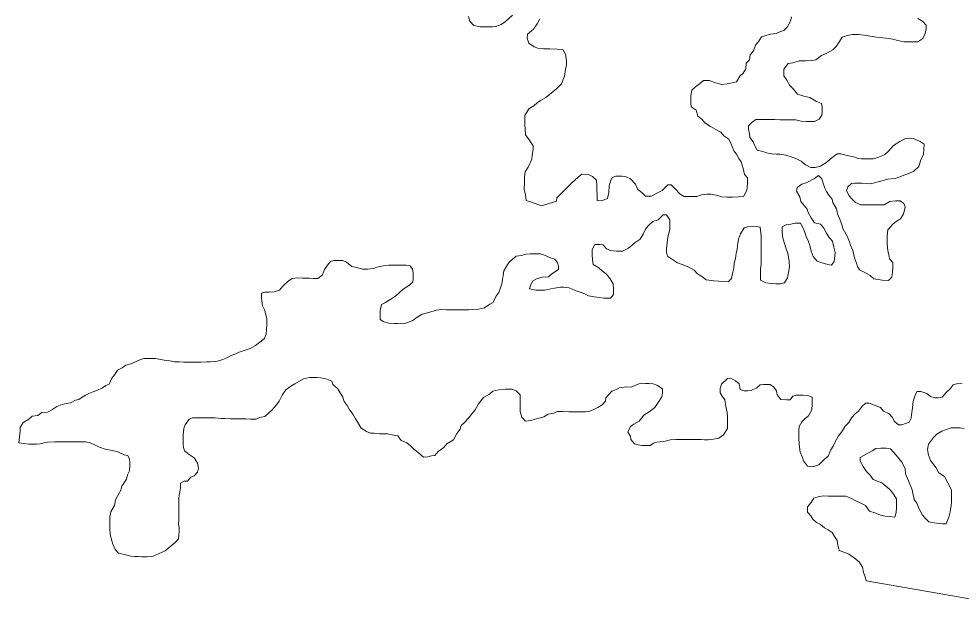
# Model space of a CAD drawing. Extents: x 553962 to 842807, y 8883888 to 9032388.
# Drawn here: x 621976 to 627588, y 8936758 to 8940223 of the extents above; entities that cross this region are included whole.
import ezdxf

# ---------------------------------------------------------------- set-up
doc = ezdxf.new("R2010")
doc.units = 0
doc.header["$LTSCALE"] = 200
doc.layers.add('25', color=7, linetype='Continuous', lineweight=13)

msp = doc.modelspace()

# ---------------------------------------------------------------- linework, layer by layer
at = {"layer": '25'}
for points in [[(624653.9, 8940236.4), (624661.2, 8940208.8), (624686.1, 8940183.6), (624723.5, 8940175.8), (624761, 8940175.6), (624796, 8940175.3), (624816.1, 8940177.7), (624848.7, 8940190), (624873.8, 8940207.4), (624916.6, 8940244.7)], [(625079, 8940223.6), (625063.8, 8940193.6), (625041, 8940161.2), (625005.8, 8940131.4), (625003.1, 8940108.9), (625012.9, 8940078.8), (625045.2, 8940056), (625067.7, 8940048.4), (625100.2, 8940045.7), (625137.7, 8940045.4), (625182.7, 8940042.6), (625215.2, 8940039.9)], [(627330, 8940226.2), (627359.9, 8940208.5), (627379.8, 8940185.8), (627379.6, 8940165.8), (627374.4, 8940135.8), (627359.1, 8940105.8), (627329, 8940086), (627309, 8940086.1), (627276.5, 8940086.3), (627246.4, 8940086.5), (627211.5, 8940094.3), (627181.5, 8940102), (627156.6, 8940107.2), (627121.6, 8940109.9), (627084.1, 8940115.2), (627046.6, 8940120.4), (627011.6, 8940125.7), (626976.7, 8940130.9), (626941.6, 8940131.1), (626909.1, 8940123.8), (626879, 8940114), (626863.8, 8940089.1), (626843.6, 8940059.2), (626823.4, 8940039.3), (626788.2, 8940019.5), (626755.6, 8940004.7), (626722.9, 8939979.8), (626697.8, 8939975), (626660.3, 8939972.8), (626622.8, 8939973), (626585.2, 8939960.7), (626557.7, 8939958.4), (626532.4, 8939923.5), (626532.2, 8939903.5), (626532.1, 8939883.5), (626549.4, 8939858.3), (626566.7, 8939825.7), (626589, 8939805.5), (626613.8, 8939775.3), (626651.2, 8939762.5), (626686.2, 8939754.8), (626726, 8939732), (626755.9, 8939719.3), (626760.8, 8939699.2), (626760.6, 8939671.7), (626757.9, 8939649.2), (626742.7, 8939626.7), (626715.1, 8939611.9), (626695.1, 8939612), (626665.1, 8939612.2), (626635.1, 8939614.9), (626602.6, 8939622.6), (626565.1, 8939622.9), (626532.6, 8939623.1), (626510.1, 8939623.2), (626477.6, 8939623.5)], [(626531.6, 8940153.9), (626551.8, 8940173.8), (626572.1, 8940208.7), (626577.3, 8940236.2)], [(625088.1, 8939109.4), (625158.3, 8939131.5), (625178.3, 8939138.9), (625181, 8939158.9), (625213.7, 8939191.2), (625233.9, 8939211.1), (625266.7, 8939245.9), (625286.8, 8939263.3), (625307, 8939280.7), (625329.6, 8939298.1), (625369.6, 8939297.8), (625392, 8939285.2), (625416.9, 8939262.5), (625419.1, 8939229.9), (625419, 8939207.4), (625421.2, 8939174.8), (625421, 8939142.3), (625445.9, 8939139.6), (625481.1, 8939154.4), (625488.8, 8939189.4), (625491.7, 8939229.4), (625499.4, 8939256.9), (625509.5, 8939279.4), (625532.1, 8939286.7), (625569.6, 8939286.5), (625592.1, 8939283.8), (625619.5, 8939271.1), (625649.3, 8939238.4), (625661.6, 8939208.3), (625686.4, 8939190.6), (625708.8, 8939167.9), (625743.8, 8939167.7), (625776.4, 8939185), (625806.6, 8939202.3), (625841.8, 8939234.6), (625861.8, 8939234.5), (625884.2, 8939211.8), (625914, 8939179.1), (625938.9, 8939166.4), (625961.4, 8939166.2), (625981.4, 8939166.1), (626013.9, 8939165.9), (626041.5, 8939175.7), (626074, 8939180.5), (626096.5, 8939180.4), (626139, 8939172.6), (626161.5, 8939164.9), (626194, 8939162.2), (626226.5, 8939162), (626259, 8939164.3), (626291.5, 8939166.6), (626311.8, 8939201.5), (626314.5, 8939221.5), (626314.6, 8939244), (626314.9, 8939276.6), (626297.5, 8939296.7), (626290.3, 8939331.8), (626282.9, 8939351.9), (626278.1, 8939371.9), (626263.2, 8939392.1), (626250.9, 8939417.2), (626233.6, 8939437.3), (626221.3, 8939469.9), (626204.1, 8939507.6), (626174.2, 8939527.8), (626156.9, 8939548), (626122, 8939565.7), (626094.6, 8939583.4), (626062.2, 8939603.7), (626044.9, 8939623.8), (626020, 8939644), (626010.3, 8939679.1), (625980.4, 8939699.4), (625978.1, 8939721.9), (625978.3, 8939741.9), (625978.4, 8939764.5), (625983.7, 8939799.5), (626006.4, 8939819.4), (626029, 8939836.7), (626054.2, 8939856.6), (626089.2, 8939856.4), (626119.1, 8939843.7), (626161.5, 8939833.3), (626194.1, 8939835.6), (626214.1, 8939840.5), (626249.2, 8939847.8), (626269.5, 8939882.7), (626289.6, 8939900.1), (626304.8, 8939925), (626307.6, 8939960.1), (626327.7, 8939980), (626330.5, 8940010), (626350.6, 8940032.4), (626363.4, 8940067.3), (626383.6, 8940089.7), (626398.8, 8940117.2), (626418.8, 8940122.1), (626451.4, 8940131.9), (626486.5, 8940136.6), (626509.1, 8940146.5), (626531.6, 8940153.9)], [(625215.2, 8940039.9), (625232.5, 8940012.2), (625237.2, 8939972.2), (625237, 8939952.1), (625231.8, 8939922.1), (625226.5, 8939882.1), (625208.6, 8939837.2), (625178.4, 8939807.3), (625135.6, 8939772.5), (625115.5, 8939755.2), (625082.8, 8939737.8), (625062.7, 8939722.9), (625042.6, 8939705.6), (625012.4, 8939688.2), (624989.6, 8939648.3), (624989.5, 8939628.3), (624989.2, 8939593.3), (624991.5, 8939565.7), (624993.7, 8939533.1), (625016, 8939502.9), (625038.3, 8939467.8), (625038.1, 8939445.2), (625032.8, 8939412.7), (625030.2, 8939387.7), (625009.8, 8939340.3), (624992.1, 8939312.8), (624986.8, 8939282.8), (624986.6, 8939250.3), (624986.3, 8939210.2), (624993.5, 8939175.1), (624998.3, 8939142.6), (625028.2, 8939132.3), (625088.1, 8939109.4)], [(626477.6, 8939623.5), (626442.6, 8939623.7), (626422.6, 8939623.8), (626402.6, 8939624), (626365, 8939624.2), (626342.4, 8939609.3), (626322.2, 8939586.9), (626322.1, 8939566.9), (626326.9, 8939539.3), (626329.2, 8939516.8), (626349, 8939491.6), (626356.4, 8939471.6), (626373.7, 8939441.4), (626406.1, 8939433.7), (626428.6, 8939426), (626461, 8939420.8), (626488.5, 8939418.1), (626508.5, 8939418), (626543.5, 8939412.7), (626580.9, 8939400), (626603.4, 8939392.3), (626635.8, 8939377.1), (626660.6, 8939354.4), (626693, 8939339.1), (626718, 8939339), (626750.6, 8939346.3), (626788.3, 8939371.1), (626808.4, 8939388.4), (626828.6, 8939403.3), (626848.7, 8939420.7), (626871.2, 8939420.6), (626908.7, 8939410.3), (626946.1, 8939402.6), (626968.6, 8939394.9), (626993.5, 8939389.7), (627026, 8939389.5), (627063.6, 8939389.3), (627098.6, 8939399.1), (627133.8, 8939416.3), (627153.9, 8939433.7), (627184.2, 8939468.6), (627221.9, 8939493.4), (627257.1, 8939510.7), (627279.6, 8939513), (627302.1, 8939510.4), (627344.5, 8939492.6), (627366.9, 8939477.4), (627366.6, 8939444.8), (627363.9, 8939417.3), (627346.1, 8939377.4), (627335.8, 8939344.9), (627305.6, 8939317.6), (627275.5, 8939302.7), (627252.9, 8939295.4), (627217.8, 8939280.6), (627195.2, 8939273.2), (627150.2, 8939268.5), (627130.1, 8939263.7), (627110.1, 8939256.3), (627047.4, 8939241.7), (626997.4, 8939244.5), (626977.4, 8939244.6), (626954.9, 8939244.8), (626934.9, 8939242.4), (626912.2, 8939222.5), (626904.5, 8939200.1), (626921.8, 8939169.9), (626939.2, 8939149.8), (626959, 8939129.6), (626991.5, 8939116.9), (627029, 8939116.6), (627066.5, 8939116.4), (627104, 8939116.1), (627129, 8939115.9), (627164.2, 8939135.7), (627196.7, 8939140.5), (627224.2, 8939140.3), (627246.6, 8939125.2), (627254, 8939105.1), (627251.3, 8939085.1), (627243.7, 8939062.6), (627225.9, 8939032.7), (627200.8, 8939017.8), (627180.7, 8939000.4), (627150.4, 8938968.1), (627147.6, 8938930.6), (627147.2, 8938883), (627152, 8938845.4), (627156.8, 8938817.8), (627161.6, 8938795.3), (627181.4, 8938772.6), (627181.2, 8938740.1), (627178.5, 8938717.6), (627175.8, 8938685), (627155.6, 8938665.1), (627118.1, 8938667.9), (627068.1, 8938675.7), (627045.8, 8938695.9), (627013.4, 8938713.6), (626983.5, 8938728.9), (626971.1, 8938749)], [(626971.1, 8938749), (626963.8, 8938769.1), (626956.4, 8938789.1), (626951.6, 8938809.2), (626941.9, 8938844.3), (626929.6, 8938876.9), (626922.2, 8938897), (626910, 8938929.6), (626885.3, 8938972.3), (626873.1, 8939010), (626865.7, 8939030.1), (626855.9, 8939052.7), (626848.6, 8939072.7), (626846.2, 8939092.8), (626824, 8939130.5), (626819.1, 8939150.6), (626799.3, 8939173.2), (626787, 8939195.8), (626777.1, 8939215.9), (626764.9, 8939251.1), (626757.5, 8939271.1), (626737.7, 8939291.3), (626715, 8939273.9), (626664.8, 8939246.7), (626639.7, 8939239.3), (626612.1, 8939219.5), (626606.9, 8939197), (626626.7, 8939164.3), (626634, 8939136.7), (626651.3, 8939114.1), (626671.1, 8939091.4), (626676, 8939071.4), (626695.7, 8939038.7), (626715.5, 8939008.5), (626750.5, 8939000.8), (626770.3, 8938978.1), (626785.1, 8938948), (626802.4, 8938922.8), (626822.2, 8938900.2), (626829.5, 8938865.1), (626836.7, 8938832.5), (626836.6, 8938809.9), (626831.3, 8938779.9), (626816.1, 8938757.5), (626793.7, 8938760.2), (626761.2, 8938770.4), (626731.3, 8938780.6), (626706.5, 8938808.3), (626694.2, 8938840.9), (626687, 8938873.5), (626679.7, 8938898.6), (626664.9, 8938928.8), (626650.2, 8938968.9), (626630.5, 8939006.6), (626600.4, 8939006.8), (626572.9, 8939002), (626545.3, 8938997.1), (626522.7, 8938984.8), (626522.6, 8938962.2), (626524.8, 8938927.2), (626534.5, 8938892.1), (626546.8, 8938854.4), (626556.6, 8938829.3), (626563.7, 8938779.2), (626566, 8938746.7), (626560.7, 8938714.1), (626553, 8938681.6), (626535.2, 8938651.7), (626512.7, 8938646.9), (626485.2, 8938647), (626457.6, 8938647.2), (626425.2, 8938652.4), (626392.8, 8938667.7), (626392.9, 8938687.7), (626393.3, 8938735.3), (626396, 8938760.3), (626396.2, 8938792.8), (626396.5, 8938827.9), (626396.6, 8938847.9), (626396.8, 8938870.4), (626397, 8938890.5), (626397.2, 8938928), (626394.9, 8938950.6), (626390.2, 8938983.1), (626367.7, 8938988.3), (626345.2, 8938988.4), (626315.2, 8938986.1), (626295.1, 8938978.8), (626274.8, 8938943.8), (626262.1, 8938911.4), (626256.8, 8938873.9), (626254.1, 8938851.3), (626248.9, 8938828.9), (626243.7, 8938796.3), (626236, 8938768.9), (626233.2, 8938738.8), (626228.1, 8938716.3), (626220.3, 8938678.8), (626200.1, 8938658.9), (626180.1, 8938659.1), (626145.1, 8938661.8)], [(626145.1, 8938661.8), (626115.1, 8938664.5), (626070.1, 8938669.8), (626042.8, 8938690), (626017.9, 8938705.2), (625998.1, 8938727.9), (625965.7, 8938745.6), (625933.3, 8938758.3), (625898.3, 8938771.1), (625868.5, 8938791.3), (625838.6, 8938811.5), (625833.8, 8938834.1), (625833.9, 8938854.1), (625836.7, 8938889.2), (625842, 8938924.2), (625852.3, 8938969.2), (625852.6, 8939006.7), (625852.8, 8939026.8), (625833, 8939056.9), (625813, 8939057.1), (625782.7, 8939027.2), (625752.7, 8939017.4), (625730, 8938997.5), (625709.8, 8938975.1), (625694.6, 8938942.7), (625676.8, 8938912.8), (625646.7, 8938892.9), (625606.4, 8938858.1), (625571.2, 8938840.8), (625536.2, 8938841.1), (625501.2, 8938843.8), (625476.3, 8938854), (625456.5, 8938879.2), (625436.5, 8938879.3), (625406.5, 8938879.5), (625391.2, 8938849.6), (625391, 8938819.5), (625393.3, 8938789.5), (625395.6, 8938761.9), (625430.4, 8938741.6), (625452.8, 8938721.5), (625475.1, 8938703.8), (625497.4, 8938676.1), (625514.7, 8938645.9), (625517, 8938613.4), (625516.8, 8938583.3), (625499.1, 8938560.9), (625479.1, 8938561.1), (625459.1, 8938561.2), (625434.1, 8938563.9), (625401.6, 8938569.1), (625369.1, 8938574.3), (625346.7, 8938587), (625319.3, 8938597.2), (625289.3, 8938607.4), (625254.4, 8938622.6), (625221.9, 8938625.3), (625201.9, 8938625.5), (625166.9, 8938620.7), (625144.3, 8938615.8), (625109.3, 8938608.6), (625089.2, 8938608.7), (625054.2, 8938608.9), (625016.8, 8938616.7), (625024.5, 8938641.7), (625037.2, 8938664.1), (625059.8, 8938676.5), (625092.3, 8938686.3), (625129.9, 8938688.6), (625150, 8938705.9), (625190.2, 8938730.7), (625190.4, 8938750.7), (625183, 8938770.8), (625168.2, 8938793.4), (625135.8, 8938803.7), (625113.3, 8938813.8), (625080.9, 8938824.1), (625048.4, 8938824.3), (625020.9, 8938824.5), (624998.3, 8938822.1), (624968.3, 8938814.8), (624938.2, 8938810), (624915.6, 8938792.6), (624895.4, 8938775.2), (624877.7, 8938747.8), (624865, 8938722.8), (624859.8, 8938695.3), (624857.1, 8938672.8), (624851.9, 8938645.3), (624844.2, 8938622.8), (624834, 8938595.4), (624816.3, 8938570.5), (624801.1, 8938535.5), (624781, 8938525.6), (624748.3, 8938503.3), (624713.2, 8938496), (624678.2, 8938493.8), (624655.7, 8938491.4), (624625.7, 8938491.6), (624605.7, 8938491.7), (624585.6, 8938491.9)], [(624585.6, 8938491.9), (624565.6, 8938492), (624523.1, 8938492.3), (624495.6, 8938492.5), (624463.1, 8938490.2), (624430.5, 8938480.4), (624410.4, 8938473), (624377.8, 8938465.7), (624342.7, 8938443.4), (624322.5, 8938428.5), (624287.4, 8938413.7), (624264.9, 8938408.9), (624232.3, 8938409.1), (624212.3, 8938409.2), (624179.8, 8938411.9), (624149.9, 8938419.7), (624127.5, 8938434.8), (624127.8, 8938467.4), (624127.9, 8938487.4), (624135.7, 8938522.4), (624155.8, 8938532.3), (624190.9, 8938554.6), (624221.1, 8938574.4), (624243.8, 8938594.3), (624263.9, 8938614.2), (624299.1, 8938636.5), (624321.8, 8938656.3), (624324.4, 8938676.3), (624324.7, 8938713.9), (624319.9, 8938734), (624307.5, 8938754.1), (624282.5, 8938756.8), (624250, 8938757), (624217.5, 8938757.2), (624197.5, 8938757.3), (624177.5, 8938757.4), (624147.4, 8938752.6), (624107.4, 8938745.4), (624087.3, 8938738), (624054.7, 8938733.2), (624022.2, 8938733.4), (623989.8, 8938743.7), (623959.8, 8938748.9), (623927.5, 8938774.1), (623905.1, 8938784.3), (623872.6, 8938784.5), (623852.5, 8938784.6), (623832.5, 8938779.8), (623814.8, 8938757.3), (623797.1, 8938732.4), (623784.4, 8938700), (623756.7, 8938677.6), (623729.2, 8938677.8), (623706.7, 8938680.4), (623686.7, 8938680.6), (623666.7, 8938680.7), (623636.7, 8938680.9), (623604.1, 8938678.6), (623581.5, 8938663.7), (623548.7, 8938631.4), (623528.6, 8938609), (623496, 8938599.2), (623466, 8938596.9), (623440.9, 8938597.1), (623420.9, 8938589.7), (623420.7, 8938564.7), (623423, 8938544.6), (623427.8, 8938514.6), (623440.1, 8938486.9), (623445, 8938466.9), (623452.2, 8938439.3), (623452, 8938406.7), (623451.7, 8938371.7), (623449.1, 8938349.2), (623438.8, 8938321.7), (623411.2, 8938299.4), (623386, 8938279.5), (623353.3, 8938262.2), (623318.2, 8938249.9), (623288.2, 8938240.1), (623268.1, 8938230.2), (623240.5, 8938220.4), (623210.3, 8938203.1), (623190.3, 8938195.7), (623167.7, 8938188.3), (623147.7, 8938183.4), (623115.1, 8938181.2), (623095.1, 8938181.3), (623060.1, 8938179), (623032.6, 8938179.2), (623002.6, 8938179.4), (622977.6, 8938179.6), (622957.6, 8938179.7), (622930.1, 8938182.4), (622902.5, 8938182.6), (622875.1, 8938187.7), (622852.6, 8938190.4), (622820.1, 8938195.6), (622790.1, 8938200.8), (622770.1, 8938201), (622750.1, 8938201.1)], [(622750.1, 8938201.1), (622720.1, 8938201.3), (622697.5, 8938193.9), (622675, 8938184.1), (622642.3, 8938169.2), (622612.3, 8938161.9), (622592.1, 8938147.1), (622564.5, 8938132.2), (622546.8, 8938107.3), (622529.1, 8938084.9), (622513.9, 8938049.9), (622493.8, 8938040.1), (622473.7, 8938027.7), (622441, 8938010.4), (622413.4, 8938000.5), (622393.4, 8937993.2), (622373.3, 8937983.3), (622353.2, 8937970.9), (622333.1, 8937958.5), (622313, 8937953.6), (622282.9, 8937938.8), (622250.3, 8937931.5), (622222.8, 8937924.2), (622202.7, 8937916.8), (622172.6, 8937897), (622147.4, 8937882.1), (622112.4, 8937879.8), (622089.8, 8937862.5), (622054.7, 8937857.7), (622034.6, 8937840.3), (622001.9, 8937820.5), (621984.2, 8937790.6), (621984, 8937770.5), (621976, 8937700.5)], [(622846.5, 8937056.3), (622906.9, 8937106), (622927, 8937128.4), (622929.7, 8937150.9), (622929.9, 8937173.4), (622930.1, 8937196), (622927.7, 8937216), (622927.9, 8937238.6), (622928.1, 8937261.1), (622928.2, 8937281.1), (622928.4, 8937303.6), (622928.5, 8937326.2), (622928.7, 8937348.7), (622928.9, 8937368.7), (622931.5, 8937388.7), (622934.2, 8937408.8), (622939.3, 8937431.2), (622939.6, 8937458.8), (622959.7, 8937471.2), (622979.7, 8937471), (622999.9, 8937495.9), (623019.9, 8937503.3), (623040.1, 8937525.7), (623045.3, 8937548.2), (623040.5, 8937578.3), (623020.8, 8937611), (622990.9, 8937631.2), (622963.5, 8937651.4), (622956.2, 8937671.5), (622953.8, 8937691.5), (622954, 8937714.1), (622954.2, 8937746.6), (622959.5, 8937784.1), (622967.2, 8937806.6), (622990, 8937841.5), (623010.1, 8937848.9), (623030.1, 8937848.7), (623050.1, 8937848.6), (623070.1, 8937848.5), (623105.1, 8937848.2), (623125.1, 8937848.1), (623145.1, 8937848), (623180.1, 8937845.2), (623202.6, 8937845.1), (623235.1, 8937842.4), (623255.1, 8937842.2), (623287.6, 8937842), (623307.6, 8937841.9), (623327.6, 8937841.8), (623355.2, 8937841.6), (623390.2, 8937841.3), (623410.2, 8937851.2), (623440.3, 8937856), (623463, 8937875.9), (623483.1, 8937893.3), (623510.9, 8937925.7), (623526, 8937948.1), (623543.8, 8937983), (623566.6, 8938015.4), (623589.2, 8938032.8), (623619.4, 8938050.1), (623672.1, 8938079.8), (623707.2, 8938089.6), (623727.2, 8938089.5), (623749.7, 8938089.3), (623774.7, 8938086.7), (623809.7, 8938078.9), (623839.6, 8938066.2), (623846.9, 8938046.1), (623874.3, 8938023.4), (623894, 8937990.7), (623906.4, 8937970.6), (623913.7, 8937945.5), (623931, 8937922.9), (623943.4, 8937900.3), (623965.6, 8937870.1), (623980.4, 8937842.5), (623995.3, 8937819.8), (624015, 8937787.2), (624047.4, 8937766.9), (624069.8, 8937756.7), (624089.8, 8937756.6), (624124.8, 8937753.9), (624147.3, 8937753.7), (624172.3, 8937753.6), (624209.8, 8937745.8), (624232.3, 8937740.7), (624252.1, 8937713), (624287, 8937700.2), (624309.4, 8937682.6), (624329.2, 8937662.4), (624351.6, 8937644.7), (624386.4, 8937614.4), (624411.4, 8937616.8), (624434, 8937621.6), (624454, 8937624), (624474.2, 8937648.9), (624506.9, 8937671.2), (624527.1, 8937696.1), (624564.8, 8937718.4), (624585, 8937755.8)], [(624585, 8937755.8), (624605.2, 8937780.7), (624610.4, 8937803.2), (624630.6, 8937820.6), (624650.7, 8937843), (624693.7, 8937895.3), (624713.9, 8937932.7), (624744.2, 8937970.1), (624779.4, 8937989.9), (624799.6, 8938007.3), (624834.6, 8938014.6), (624872.2, 8938019.3), (624912.2, 8938019.1), (624937.1, 8938008.9), (624962, 8937986.2), (624961.8, 8937963.6), (624961.6, 8937936.1), (624961.4, 8937913.6), (624961.2, 8937886), (624971, 8937853.4), (624993.3, 8937828.2), (625025.8, 8937833), (625050.9, 8937840.4), (625083.5, 8937847.7), (625103.5, 8937855.1), (625128.7, 8937869.9), (625161.2, 8937877.2), (625181.3, 8937887.1), (625216.3, 8937886.8), (625251.3, 8937884.1), (625271.3, 8937884), (625291.3, 8937883.8), (625311.3, 8937883.7), (625331.3, 8937883.6), (625351.3, 8937883.5), (625371.4, 8937885.8), (625396.5, 8937895.7), (625424.1, 8937910.5), (625449.2, 8937925.4), (625469.4, 8937947.8), (625472, 8937967.8), (625507.4, 8938007.6), (625529.9, 8938015), (625552.5, 8938027.3), (625595.1, 8938032.1), (625622.6, 8938031.9), (625667.8, 8938051.6), (625687.8, 8938054), (625707.8, 8938053.8), (625727.8, 8938053.7), (625752.8, 8938051), (625775.2, 8938043.4), (625810.1, 8938020.6), (625809.9, 8937998.1), (625804.7, 8937973.1), (625784.5, 8937940.7), (625764.2, 8937910.8), (625729, 8937883.5), (625698.8, 8937863.6), (625671.1, 8937828.8), (625638.4, 8937811.5), (625618.3, 8937796.6), (625603.1, 8937764.1), (625617.9, 8937739), (625620.2, 8937718.9), (625642.5, 8937693.8), (625665, 8937688.6), (625687.5, 8937683.4), (625707.5, 8937683.3), (625735, 8937683.1), (625755.1, 8937698), (625775.2, 8937702.9), (625812.7, 8937707.7), (625835.3, 8937712.5), (625855.3, 8937717.4), (625887.8, 8937719.7), (625907.8, 8937719.6), (625927.8, 8937719.4), (625952.9, 8937719.2), (625985.4, 8937719), (626005.4, 8937718.9), (626040.4, 8937718.7), (626060.4, 8937718.5), (626080.4, 8937718.4), (626113, 8937720.7), (626145.5, 8937728), (626173.2, 8937747.8), (626196, 8937785.2), (626196.1, 8937805.3), (626196.3, 8937825.3), (626196.5, 8937857.8), (626194.2, 8937880.4), (626187, 8937915.5), (626179.8, 8937955.6), (626164.9, 8937978.2), (626152.6, 8937998.3), (626152.8, 8938023.3), (626160.5, 8938048.3), (626195.7, 8938083.2), (626215.8, 8938085.5), (626243.1, 8938067.8)], [(626243.1, 8938067.8), (626265.5, 8938050.2), (626272.8, 8938017.6), (626295.2, 8938009.9), (626317.7, 8938009.7), (626337.8, 8938012.1), (626370.4, 8938026.9), (626390.5, 8938044.3), (626410.6, 8938046.7), (626430.6, 8938046.6), (626450.6, 8938046.4), (626473, 8938031.2), (626487.8, 8938008.6), (626492.6, 8937986.1), (626514.9, 8937958.4), (626547.4, 8937955.7), (626569.9, 8937955.5), (626585.1, 8937977.9), (626605.2, 8937982.8), (626625.2, 8937982.7), (626645.2, 8937982.6), (626675.2, 8937982.3), (626700.1, 8937972.2), (626700, 8937952.1), (626699.8, 8937929.6), (626699.6, 8937897.1), (626679.2, 8937859.7), (626659.1, 8937844.8), (626639, 8937824.9), (626623.8, 8937797.4), (626621.1, 8937774.9), (626620.8, 8937742.4), (626620.7, 8937722.3), (626623, 8937694.8), (626625.3, 8937674.7), (626630.1, 8937644.7), (626642.3, 8937612), (626649.7, 8937592), (626672, 8937561.8), (626697, 8937556.6), (626717, 8937561.5), (626739.6, 8937568.8), (626772.3, 8937601.2), (626795, 8937621.1), (626812.8, 8937658.5), (626825.5, 8937680.9), (626838.2, 8937705.9), (626858.4, 8937740.8), (626876.1, 8937763.2), (626896.4, 8937798.1), (626919.1, 8937820.5), (626936.8, 8937850.4), (626957, 8937872.8), (626977.1, 8937887.7), (626999.8, 8937920.1), (627020, 8937935), (627040, 8937934.9), (627074.9, 8937922.1), (627107.3, 8937909.4), (627124.7, 8937889.2), (627159.6, 8937871.5), (627179.4, 8937851.3), (627189.2, 8937828.7), (627214.1, 8937806), (627234.1, 8937805.9), (627256.7, 8937815.8), (627279.2, 8937823.1), (627289.4, 8937845.6), (627292.1, 8937865.6), (627297.4, 8937908.1), (627302.7, 8937948.2), (627310.4, 8937970.6), (627323.2, 8938005.6), (627348.2, 8938005.4), (627383.1, 8937992.7), (627405.5, 8937975), (627430.4, 8937967.3), (627450.4, 8937967.2), (627475.5, 8937972.1), (627498.2, 8937999.4), (627523.4, 8938021.8), (627541, 8938044.2), (627561.1, 8938051.6), (627593.6, 8938053.9)], [(627606.6, 8937785.9), (627581.6, 8937788.6), (627551.6, 8937788.8), (627529.1, 8937788.9), (627494, 8937776.7), (627473.9, 8937769.3), (627443.8, 8937751.9), (627423.6, 8937732.1), (627393.3, 8937692.2), (627388, 8937659.7), (627392.8, 8937627.1), (627405.1, 8937594.5), (627439.7, 8937551.7), (627454.5, 8937521.6), (627489.4, 8937498.8), (627509.1, 8937461.1), (627531.3, 8937420.9), (627531, 8937375.8), (627530.7, 8937345.8), (627528.1, 8937325.8), (627522.8, 8937288.3), (627515.1, 8937258.3), (627499.7, 8937218.3), (627477.2, 8937218.5), (627427.2, 8937223.8)], [(621976, 8937700.5), (622035.9, 8937692.6), (622061, 8937692.4), (622081, 8937692.3), (622103.5, 8937694.7), (622126, 8937699.5), (622148.6, 8937704.4), (622191.1, 8937706.6), (622218.6, 8937706.4), (622238.6, 8937706.3), (622273.6, 8937706), (622303.7, 8937705.8), (622338.7, 8937705.6), (622373.7, 8937705.4), (622396.2, 8937702.7), (622418.6, 8937692.6), (622456, 8937674.8), (622490.9, 8937662), (622530.9, 8937654.3), (622565.8, 8937646.5), (622603.2, 8937628.8), (622625.7, 8937623.6), (622635.5, 8937603.5), (622637.9, 8937583.5), (622637.7, 8937563.4), (622635, 8937533.4), (622622.3, 8937508.5), (622617.1, 8937483.4), (622589.3, 8937441.1), (622584.1, 8937418.6), (622566.3, 8937386.2), (622551.1, 8937361.2), (622545.9, 8937326.2), (622523.1, 8937288.8), (622517.8, 8937258.8), (622517.7, 8937238.8), (622517.5, 8937206.2), (622517.3, 8937186.2), (622519.6, 8937158.6), (622524.4, 8937138.6), (622529.3, 8937116), (622536.6, 8937095.9), (622548.9, 8937065.8), (622568.7, 8937043.2), (622606.2, 8937035.4), (622643.6, 8937025.1), (622666.1, 8937022.5), (622686.1, 8937022.3), (622706.1, 8937022.2), (622741.2, 8937022), (622776.2, 8937024.3), (622846.5, 8937056.3)], [(627427.2, 8937223.8), (627394.8, 8937229), (627374.9, 8937249.2), (627357.6, 8937269.3), (627337.8, 8937307), (627323.1, 8937339.7), (627308.2, 8937362.3), (627301, 8937399.9), (627296.2, 8937419.9), (627274.1, 8937472.7), (627256.9, 8937515.3), (627254.6, 8937547.9), (627234.9, 8937585.6), (627217.6, 8937605.7), (627200.2, 8937625.9), (627168, 8937663.6), (627140.5, 8937668.8), (627110.5, 8937669), (627080.5, 8937666.7), (627057.8, 8937651.8), (627022.7, 8937632.1), (626987.5, 8937612.3), (626987.3, 8937589.7), (627004.6, 8937559.6), (627024.4, 8937529.4), (627044.2, 8937509.2), (627064.1, 8937481.6), (627116.4, 8937461.2), (627161.2, 8937423.3), (627181, 8937400.7), (627203.2, 8937365.5), (627203.1, 8937345.5), (627202.8, 8937315.4), (627200.1, 8937285.4), (627192.4, 8937257.9), (627162.4, 8937260.6), (627134.9, 8937263.3), (627107.5, 8937268.5), (627080, 8937281.2), (627042.6, 8937293.9), (627017.8, 8937326.7), (626983, 8937344.4), (626960.5, 8937354.6), (626930.6, 8937369.8), (626900.7, 8937382.5), (626870.7, 8937382.7), (626840.7, 8937382.9), (626820.7, 8937383), (626795.7, 8937383.2), (626765.7, 8937383.4), (626735.6, 8937378.6), (626710.6, 8937371.2), (626695.3, 8937343.8), (626672.6, 8937318.9), (626672.4, 8937286.4), (626692.2, 8937266.2), (626704.6, 8937246.1), (626727, 8937225.9), (626749.4, 8937213.3), (626774.2, 8937193.1), (626796.7, 8937182.9), (626819, 8937165.2), (626833.9, 8937142.6), (626848.7, 8937117.5), (626853.5, 8937089.9), (626860.8, 8937059.8), (626895.7, 8937047.1), (626918.1, 8937036.9), (626953, 8937014.2), (626980.3, 8936991.4), (627000, 8936958.8), (627007.3, 8936928.7), (627014.7, 8936908.6), (627021.7, 8936879.6)], [(627021.9, 8936878.5), (627718.8, 8936757.5), (627790.7, 8936796.4), (628157.6, 8936893.1), (628218, 8936915.4), (628265.5, 8936920.2), (628323.2, 8936954.9), (628395.9, 8936974.5), (628455.9, 8936966.7)]]:
    msp.add_lwpolyline(points, dxfattribs=at)

doc.saveas('drawing.dxf')
